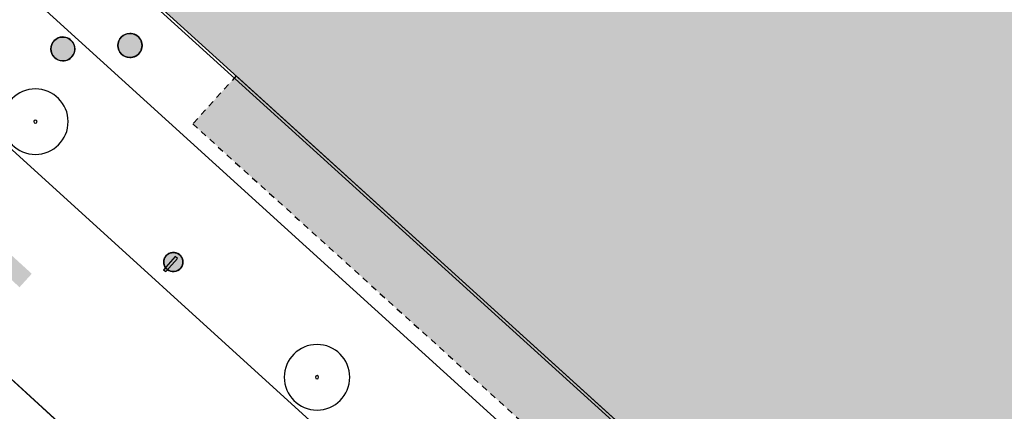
# Model space of a CAD drawing. Header units: metres. Extents: x 2695560 to 2696939, y 1260491 to 1262050.
# Tile 568 of 656: x 2695968 to 2695999, y 1261206 to 1261218. Entities that reach past the tile are written whole.
import ezdxf

# ---------------------------------------------------------------- set-up
doc = ezdxf.new("R2010")
doc.units = ezdxf.units.M
doc.linetypes.add('AUSGEZOGEN', pattern=[0])
doc.linetypes.add('VERDECKT2_S2', pattern=[0.36, 0.2, -0.16])
for name, color, linetype in [('XR$1$AV_Flächen (EO)', 7, 'AUSGEZOGEN'), ('XR$1$AV_Gebäudeflächen (BB)', 7, 'AUSGEZOGEN'), ('XR$1$AV_Gebäudeflächen (EO)', 7, 'AUSGEZOGEN'), ('XR$1$AV_Linien (BB)', 7, 'AUSGEZOGEN'), ('XR$1$AW_LK_Schachtdeckel', 24, 'AUSGEZOGEN'), ('XR$1$EW_LK_Bauwerk_FL_Linie_Punkt', 1, 'AUSGEZOGEN'), ('XR$1$EW_LK_Knoten', 1, 'AUSGEZOGEN'), ('XR$1$GR_Baum', 94, 'AUSGEZOGEN'), ('XR$1$Liegenschaftsgrenzen', 7, 'AUSGEZOGEN'), ('XR$1$PFAW', 255, 'AUSGEZOGEN'), ('XR$1$PFEW', 255, 'AUSGEZOGEN'), ('XR$1$RP_Abstandslinie', 7, 'AUSGEZOGEN')]:
    doc.layers.add(name, color=color, linetype=linetype)

# ---------------------------------------------------------------- blocks, each defined once
blk = doc.blocks.new('WBGR1')
at = {"color": 94, "transparency": 33554687}
for radius, start, end in [(1, 90, 270), (1, 270, 90), (0.05, 90, 270), (0.05, 270, 90)]:
    blk.add_arc((0, 0), radius, start, end, dxfattribs=at)
blk = doc.blocks.new('BAW2088')
at = {"layer": 'XR$1$PFAW', "transparency": 33554687}
blk.add_hatch(color=253, dxfattribs=at).paths.add_polyline_path([(0.51, 0), (0.5, 0.101), (0.47, 0.197), (0.421, 0.286), (0.355, 0.362), (0.275, 0.424), (0.184, 0.469), (0.086, 0.494), (-0.015, 0.499), (-0.115, 0.484), (-0.21, 0.449), (-0.296, 0.395), (-0.369, 0.326), (-0.427, 0.243), (-0.467, 0.15), (-0.487, 0.051), (-0.487, -0.051), (-0.467, -0.15), (-0.427, -0.243), (-0.369, -0.326), (-0.296, -0.395), (-0.21, -0.449), (-0.115, -0.484), (-0.015, -0.499), (0.086, -0.494), (0.184, -0.469), (0.275, -0.424), (0.355, -0.362), (0.421, -0.286), (0.47, -0.197), (0.5, -0.101)])
at = {"transparency": 33554687}
for start, end in [(91.1948, 268.8052), (268.8052, 91.1948)]:
    blk.add_arc((0.01, 0), 0.5, start, end, dxfattribs=at)
at = {"layer": 'XR$1$PFAW', "transparency": 33554687}
blk.add_circle((0.01, 0), 0.5, dxfattribs=at)
blk = doc.blocks.new('BAW2082')
at = {"layer": 'XR$1$PFAW', "transparency": 33554687}
blk.add_hatch(color=7, dxfattribs=at).paths.add_polyline_path([(0.509, -0.003), (0.499, 0.098), (0.469, 0.194), (0.42, 0.283), (0.354, 0.359), (0.274, 0.421), (0.183, 0.466), (0.085, 0.491), (-0.016, 0.496), (-0.116, 0.481), (-0.211, 0.446), (-0.297, 0.392), (-0.37, 0.323), (-0.428, 0.24), (-0.468, 0.147), (-0.488, 0.047), (-0.488, -0.054), (-0.468, -0.153), (-0.428, -0.246), (-0.37, -0.329), (-0.297, -0.398), (-0.211, -0.452), (-0.116, -0.487), (-0.016, -0.502), (0.085, -0.497), (0.183, -0.472), (0.274, -0.427), (0.354, -0.366), (0.42, -0.289), (0.469, -0.2), (0.499, -0.104)])
at = {"transparency": 33554687}
for start, end in [(91.1948, 268.8052), (268.8052, 91.1948)]:
    blk.add_arc((0.01, 0), 0.5, start, end, dxfattribs=at)
at = {"layer": 'XR$1$PFAW', "transparency": 33554687}
blk.add_circle((0.009, -0.003), 0.5, dxfattribs=at)
blk = doc.blocks.new('BEW15')
at = {"layer": 'XR$1$PFEW', "transparency": 33554687}
h = blk.add_hatch(color=7, dxfattribs=at)
h.paths.add_polyline_path([(-0.5, 0), (-0.497, -0.05), (-0.489, -0.1), (-0.477, -0.15), (-0.459, -0.197), (-0.437, -0.242), (-0.41, -0.285), (-0.379, -0.326), (-0.344, -0.362), (-0.306, -0.395), (-0.264, -0.424), (-0.22, -0.449), (-0.173, -0.469), (-0.125, -0.484), (-0.075, -0.494), (-0.025, -0.499), (0.026, -0.499), (0.076, -0.494), (0.126, -0.484), (0.174, -0.469), (0.22, -0.449), (0.265, -0.424), (0.306, -0.395), (0.345, -0.362), (0.38, -0.326), (0.411, -0.285), (0.437, -0.242), (0.46, -0.197), (0.477, -0.15), (0.49, -0.1), (0.498, -0.05), (0.5, 0), (0.498, 0.051), (0.49, 0.101), (0.477, 0.15), (0.46, 0.197), (0.437, 0.243), (0.411, 0.286), (0.38, 0.326), (0.345, 0.363), (0.306, 0.396), (0.265, 0.424), (0.22, 0.449), (0.174, 0.469), (0.126, 0.484), (0.076, 0.494), (0.026, 0.5), (-0.025, 0.5), (-0.075, 0.494), (-0.125, 0.484), (-0.173, 0.469), (-0.22, 0.449), (-0.264, 0.424), (-0.306, 0.396), (-0.344, 0.363), (-0.379, 0.326), (-0.41, 0.286), (-0.437, 0.243), (-0.459, 0.197), (-0.477, 0.15), (-0.489, 0.101), (-0.497, 0.051)])
h.paths.add_polyline_path([(0.01, 0.001), (0.01, 0), (0.01, -0.001), (0.01, -0.002), (0.01, -0.003), (0.009, -0.004), (0.009, -0.005), (0.009, -0.006), (0.008, -0.006), (0.007, -0.007), (0.006, -0.008), (0.006, -0.008), (0.005, -0.009), (0.004, -0.009), (0.003, -0.01), (0.002, -0.01), (0.001, -0.01), (0, -0.01), (-0.001, -0.01), (-0.002, -0.01), (-0.003, -0.009), (-0.004, -0.009), (-0.005, -0.008), (-0.006, -0.008), (-0.007, -0.007), (-0.007, -0.006), (-0.008, -0.006), (-0.008, -0.005), (-0.009, -0.004), (-0.009, -0.003), (-0.009, -0.002), (-0.01, -0.001), (-0.01, 0), (-0.01, 0.001), (-0.009, 0.002), (-0.009, 0.003), (-0.009, 0.004), (-0.008, 0.005), (-0.008, 0.006), (-0.007, 0.007), (-0.007, 0.007), (-0.006, 0.008), (-0.005, 0.009), (-0.004, 0.009), (-0.003, 0.01), (-0.002, 0.01), (-0.001, 0.01), (0, 0.01), (0.001, 0.01), (0.002, 0.01), (0.003, 0.01), (0.004, 0.01), (0.005, 0.009), (0.006, 0.009), (0.006, 0.008), (0.007, 0.007), (0.008, 0.007), (0.009, 0.006), (0.009, 0.005), (0.009, 0.004), (0.01, 0.003), (0.01, 0.002)], flags=16)
at = {"color": 1, "transparency": 33554687}
for start, end in [(0, 180), (180, 0)]:
    blk.add_arc((0, 0), 0.5, start, end, dxfattribs=at)
at = {"layer": 'XR$1$PFEW', "transparency": 33554687}
blk.add_circle((0, 0), 0.5, dxfattribs=at)
blk = doc.blocks.new('BEWG5')
at = {"transparency": 33554687}
blk.add_hatch(color=1, dxfattribs=at).paths.add_polyline_path([(-0.083375, -0.5), (0.083375, -0.5), (0.083375, 0.5), (-0.083375, 0.5)])
at = {"color": 1, "transparency": 33554687}
blk.add_lwpolyline([(-0.083375, -0.5), (0.083375, -0.5), (0.083375, 0.5), (-0.083375, 0.5), (-0.083375, -0.5)], close=True, dxfattribs=at)

msp = doc.modelspace()

# ---------------------------------------------------------------- hatches: boundary and pattern name
at = {"transparency": 33554687}
msp.add_hatch(color=7, dxfattribs=at).paths.add_polyline_path([(2695967.706, 1261211.245), (2695967.322, 1261210.823), (2695968.204, 1261210.019), (2695968.588, 1261210.441)])
at = {"layer": 'XR$1$AV_Gebäudeflächen (BB)', "true_color": 0xd2d2d2, "transparency": 33554687}
msp.add_hatch(color=254, dxfattribs=at).paths.add_polyline_path([(2696054.27, 1261295.671), (2696045.902, 1261303.349), (2696044.104, 1261301.665), (2696044.133, 1261301.643), (2696034.4, 1261292.237), (2696034.13, 1261292.518), (2696002.52, 1261262.139), (2696002.786, 1261261.862), (2695994.387, 1261253.784), (2695990.057, 1261249.619), (2695973.611, 1261233.8), (2695973.334, 1261234.089), (2695966.481, 1261227.515), (2695966.749, 1261227.227), (2695965.083, 1261225.645), (2696013.63, 1261181.611), (2696088.872, 1261264.47), (2696088.212, 1261265.07), (2696088.037, 1261264.877), (2696087.555, 1261265.314), (2696087.468, 1261265.217), (2696083.18, 1261269.107), (2696083.267, 1261269.204), (2696082.786, 1261269.64), (2696082.957, 1261269.829), (2696082.29, 1261270.436), (2696082.118, 1261270.246), (2696081.637, 1261270.683), (2696081.549, 1261270.587), (2696077.248, 1261274.489), (2696077.335, 1261274.585), (2696076.854, 1261275.022), (2696077.03, 1261275.216), (2696076.368, 1261275.818), (2696076.191, 1261275.623), (2696075.71, 1261276.06), (2696075.623, 1261275.964), (2696071.322, 1261279.866), (2696071.409, 1261279.962), (2696070.928, 1261280.399), (2696071.102, 1261280.591), (2696070.44, 1261281.195), (2696070.264, 1261281.001), (2696069.782, 1261281.438), (2696069.695, 1261281.341), (2696065.396, 1261285.241), (2696065.484, 1261285.338), (2696065.002, 1261285.774), (2696065.175, 1261285.965), (2696064.507, 1261286.574), (2696064.333, 1261286.382), (2696063.851, 1261286.819), (2696063.764, 1261286.722), (2696059.448, 1261290.638), (2696059.535, 1261290.734), (2696059.054, 1261291.171), (2696059.229, 1261291.364), (2696058.194, 1261292.302), (2696057.932, 1261292.013), (2696054.098, 1261295.506)])
at = {"layer": 'XR$1$AV_Gebäudeflächen (EO)', "true_color": 0xebebeb, "transparency": 33554687}
msp.add_hatch(color=7, dxfattribs=at).paths.add_polyline_path([(2695993.189, 1261200.152), (2695975.002, 1261216.648), (2695973.635, 1261215.141), (2695991.835, 1261198.659)])

# ---------------------------------------------------------------- linework, layer by layer
at = {"layer": 'XR$1$AV_Flächen (EO)', "color": 7, "linetype": 'AUSGEZOGEN', "transparency": 33554687}
msp.add_line((2695993.189, 1261200.152), (2695975.002, 1261216.648), dxfattribs=at)
at = {"layer": 'XR$1$AV_Flächen (EO)', "color": 7, "linetype": 'VERDECKT2_S2', "transparency": 33554687}
msp.add_lwpolyline([(2695975.002, 1261216.648), (2695973.635, 1261215.141), (2695991.835, 1261198.659), (2695993.189, 1261200.152)], dxfattribs=at)
at = {"layer": 'XR$1$AV_Linien (BB)', "color": 7, "linetype": 'AUSGEZOGEN', "transparency": 33554687}
for p, q in [((2695962.638, 1261224.501), (2696011.981, 1261179.711)), ((2695959.865, 1261221.68), (2696009.281, 1261176.816))]:
    msp.add_line(p, q, dxfattribs=at)
for points in [[(2696013.63, 1261181.611), (2695965.083, 1261225.645), (2695966.749, 1261227.227), (2695966.481, 1261227.515), (2695973.334, 1261234.089)], [(2695993.496, 1261183.916), (2695990.91, 1261186.26), (2695977.12, 1261198.75), (2695965.73, 1261209.16), (2695956.12, 1261217.87)]]:
    msp.add_lwpolyline(points, dxfattribs=at)
at = {"layer": 'XR$1$Liegenschaftsgrenzen', "color": 7, "linetype": 'AUSGEZOGEN', "transparency": 33554687}
for p, q in [((2696011.981, 1261179.711), (2695962.638, 1261224.501)), ((2695965.73, 1261209.16), (2695977.12, 1261198.75))]:
    msp.add_line(p, q, dxfattribs=at)
at = {"layer": 'XR$1$RP_Abstandslinie', "color": 7, "linetype": 'AUSGEZOGEN', "transparency": 33554687}
msp.add_lwpolyline([(2695964.57, 1261225.99), (2695993.28, 1261199.95), (2696022.91, 1261173.08), (2696052.53, 1261146.2), (2696081.23, 1261120.16), (2696106.53, 1261149.69), (2696139.06, 1261187.66), (2696176.2, 1261231)], dxfattribs=at)

# ---------------------------------------------------------------- block references
at = {"layer": 'XR$1$AW_LK_Schachtdeckel', "color": 24, "linetype": 'AUSGEZOGEN', "lineweight": -3, "transparency": 33554687}
for name, p, xscale, yscale in [('BAW2082', (2695969.555, 1261217.493), 0.7499999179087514, 0.7499999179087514), ('BAW2088', (2695971.659, 1261217.601), 0.7578193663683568, 0.7578193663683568)]:
    msp.add_blockref(name, p, dxfattribs=dict(at, xscale=xscale, yscale=yscale))
at = {"layer": 'XR$1$EW_LK_Bauwerk_FL_Linie_Punkt', "color": 1, "linetype": 'AUSGEZOGEN', "lineweight": -3, "transparency": 33554687, "xscale": 0.5999999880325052, "yscale": 0.5999999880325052, "rotation": 16.81739999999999}
msp.add_blockref('BEW15', (2695973.027, 1261210.808), dxfattribs=at)
at = {"layer": 'XR$1$EW_LK_Knoten', "color": 1, "linetype": 'AUSGEZOGEN', "lineweight": -3, "transparency": 33554687, "xscale": 0.5499999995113, "yscale": 0.5499999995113, "rotation": 138.141}
msp.add_blockref('BEWG5', (2695972.936, 1261210.742), dxfattribs=at)
at = {"layer": 'XR$1$GR_Baum', "color": 94, "linetype": 'AUSGEZOGEN', "lineweight": -3, "transparency": 33554687, "xscale": 1.027451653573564, "yscale": 1.027451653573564}
for p in [(2695968.701, 1261215.212), (2695977.532, 1261207.194)]:
    msp.add_blockref('WBGR1', p, dxfattribs=at)

doc.saveas('drawing.dxf')
